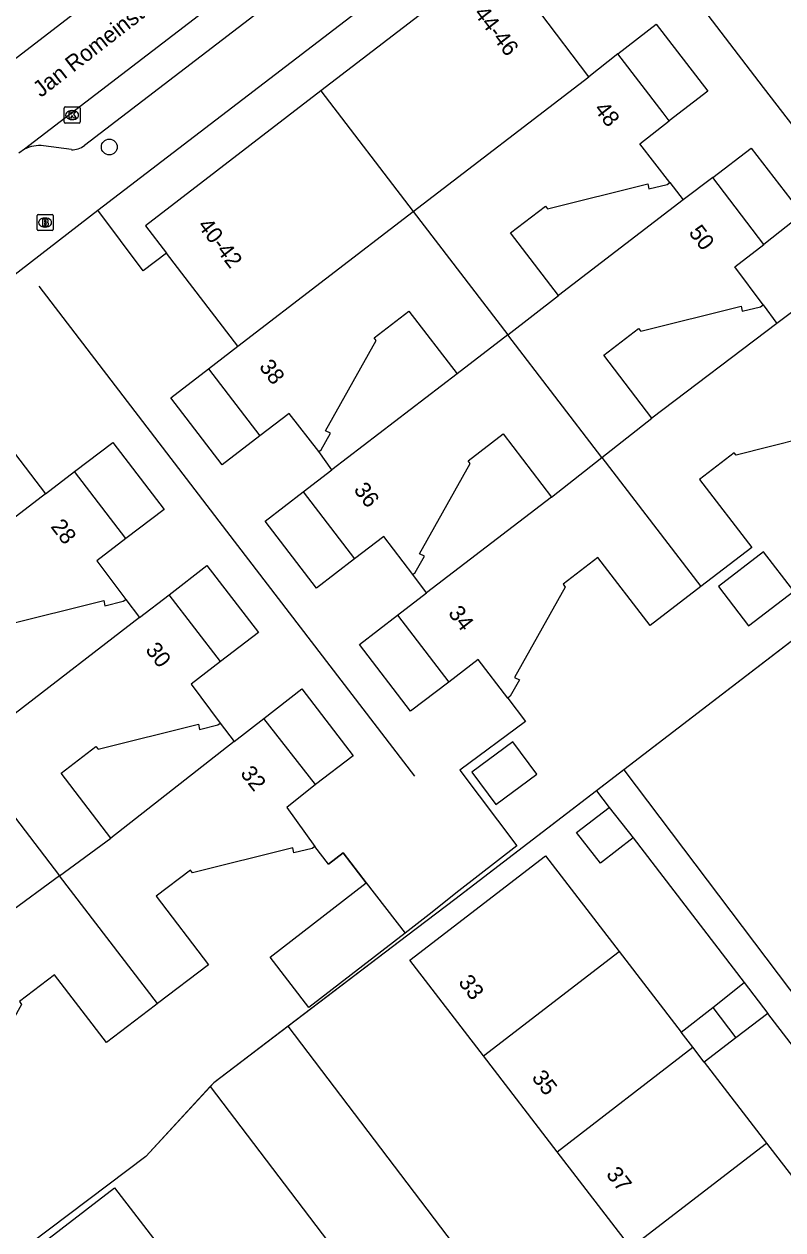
# Model space of a CAD drawing. Extents: x 159353 to 160616, y 385893 to 387321.
# Drawn here: x 160143.4 to 160190.3, y 386736.4 to 386810.9 of the extents above; entities that cross this region are included whole.
import ezdxf

# ---------------------------------------------------------------- set-up
doc = ezdxf.new("R2010")
doc.units = 0
for name, color, linetype in [('IMGEO_Boom', 7, 'Continuous'), ('IMGEO_Brandkraan', 7, 'Continuous'), ('IMGEO_Erf', 7, 'Continuous'), ('IMGEO_Hek', 7, 'Continuous'), ('IMGEO_Kolk', 7, 'Continuous'), ('IMGEO_Lijnafwatering', 7, 'Continuous'), ('IMGEO_Muur', 7, 'Continuous'), ('IMGEO_Openbare_ruimte_label', 7, 'Continuous'), ('IMGEO_Pand', 7, 'Continuous'), ('IMGEO_Pand_nummerreeks', 7, 'Continuous'), ('IMGEO_Rijbaan_lokaal_open', 7, 'Continuous'), ('IMGEO_Voetpad_open', 7, 'Continuous')]:
    doc.layers.add(name, color=color, linetype=linetype)

msp = doc.modelspace()

# ---------------------------------------------------------------- linework, layer by layer
at = {"layer": 'IMGEO_Boom'}
msp.add_circle((160148.688, 386803.306), 0.489, dxfattribs=at)
at = {"layer": 'IMGEO_Brandkraan'}
for p, q in [((160144.221, 386798.212), (160144.221, 386799.064)), ((160144.296, 386799.138), (160145.148, 386799.138)), ((160144.709, 386798.918), (160144.734, 386798.918)), ((160145.222, 386799.064), (160145.222, 386798.212)), ((160145.148, 386798.138), (160144.296, 386798.138)), ((160144.732, 386798.358), (160144.707, 386798.358))]:
    msp.add_line(p, q, dxfattribs=at)
for points in [[(160144.221, 386798.212), (160144.221, 386799.064)], [(160144.296, 386799.138), (160145.148, 386799.138)], [(160145.222, 386799.064), (160145.222, 386798.212)], [(160145.148, 386798.138), (160144.296, 386798.138)], [(160144.569, 386798.838), (160144.569, 386798.438), (160144.782, 386798.438)], [(160144.8, 386798.838), (160144.569, 386798.838)], [(160144.748, 386798.757), (160144.694, 386798.757), (160144.694, 386798.681)], [(160144.694, 386798.681), (160144.747, 386798.681)], [(160144.756, 386798.605), (160144.694, 386798.605), (160144.694, 386798.524)], [(160144.694, 386798.524), (160144.756, 386798.524)]]:
    msp.add_lwpolyline(points, dxfattribs=at)
for centre, radius, start, end in [((160144.298, 386799.062), 0.0765, 91.55205, 178.44795), ((160144.298, 386799.062), 0.0765, 91.55205, 178.44795), ((160145.146, 386799.062), 0.0765, 1.55205, 88.44795), ((160145.146, 386799.062), 0.0765, 1.55205, 88.44795), ((160144.298, 386798.214), 0.0765, 181.55205, 268.44795), ((160144.298, 386798.214), 0.0765, 181.55205, 268.44795), ((160144.749, 386798.719), 0.0379, 267.82845, 90.93552), ((160144.757, 386798.564), 0.0404, 269.87594, 90.50774), ((160144.788, 386798.689), 0.251, 268.66757, 293.53466), ((160144.804, 386798.693), 0.145, 59.4692, 91.53667), ((160144.829, 386798.74), 0.0922, 285.51372, 58.15012), ((160144.834, 386798.548), 0.105, 301.31148, 78.98903), ((160145.146, 386798.214), 0.0765, 271.55205, 358.44795), ((160145.146, 386798.214), 0.0765, 271.55205, 358.44795)]:
    msp.add_arc(centre, radius, start, end, dxfattribs=at)
for centre, major_axis, ratio, start_param, end_param in [((160144.708, 386798.638), (-0.387, 0.002), 0.722429, 4.712389, 7.853982), ((160144.733, 386798.638), (-0.39, 0.002), 0.717154, 1.570796, 4.712389)]:
    msp.add_ellipse(centre, major_axis=major_axis, ratio=ratio, start_param=start_param, end_param=end_param, dxfattribs=at)
at = {"layer": 'IMGEO_Erf'}
for points in [[(160192.069, 386773.695), (160180.497, 386764.821)], [(160178.803, 386763.522), (160170.044, 386756.805), (160167.142, 386754.601), (160159.752, 386748.989)], [(160154.933, 386745.259), (160150.953, 386740.928), (160139.013, 386731.957), (160136.32, 386729.961)]]:
    msp.add_lwpolyline(points, dxfattribs=at)
at = {"layer": 'IMGEO_Hek'}
for points in [[(160210.231, 386787.624), (160170.044, 386756.805), (160167.142, 386754.601)], [(160167.142, 386754.601), (160155.148, 386745.493)], [(160155.148, 386745.493), (160150.953, 386740.928), (160139.013, 386731.957)]]:
    msp.add_lwpolyline(points, dxfattribs=at)
at = {"layer": 'IMGEO_Kolk'}
for p, q in [((160145.89, 386804.853), (160145.89, 386805.705)), ((160145.965, 386805.779), (160146.817, 386805.779)), ((160146.891, 386805.705), (160146.891, 386804.853)), ((160146.401, 386804.999), (160146.376, 386804.999)), ((160146.378, 386805.559), (160146.403, 386805.559)), ((160146.817, 386804.779), (160145.965, 386804.779))]:
    msp.add_line(p, q, dxfattribs=at)
for points in [[(160145.89, 386804.853), (160145.89, 386805.705)], [(160145.965, 386805.779), (160146.817, 386805.779)], [(160146.891, 386805.705), (160146.891, 386804.853)], [(160146.211, 386805.479), (160146.334, 386805.479), (160146.334, 386805.328), (160146.464, 386805.479), (160146.628, 386805.479), (160146.482, 386805.328), (160146.635, 386805.079), (160146.483, 386805.079), (160146.398, 386805.243), (160146.334, 386805.176), (160146.334, 386805.079), (160146.211, 386805.079), (160146.211, 386805.479)], [(160146.817, 386804.779), (160145.965, 386804.779)]]:
    msp.add_lwpolyline(points, dxfattribs=at)
for centre, start, end in [((160145.967, 386805.703), 91.55205, 178.44795), ((160145.967, 386805.703), 91.55205, 178.44795), ((160146.815, 386805.703), 1.55205, 88.44795), ((160146.815, 386805.703), 1.55205, 88.44795), ((160145.967, 386804.855), 181.55205, 268.44795), ((160145.967, 386804.855), 181.55205, 268.44795), ((160146.815, 386804.855), 271.55205, 358.44795), ((160146.815, 386804.855), 271.55205, 358.44795)]:
    msp.add_arc(centre, 0.0765, start, end, dxfattribs=at)
for centre, major_axis, ratio, start_param, end_param in [((160146.377, 386805.279), (-0.387, 0.002), 0.722429, 4.712389, 7.853982), ((160146.402, 386805.279), (-0.39, 0.002), 0.717154, 1.570796, 4.712389)]:
    msp.add_ellipse(centre, major_axis=major_axis, ratio=ratio, start_param=start_param, end_param=end_param, dxfattribs=at)
at = {"layer": 'IMGEO_Lijnafwatering'}
for points in [[(160155.961, 386779.57), (160144.344, 386794.702)], [(160167.577, 386764.437), (160155.961, 386779.57)]]:
    msp.add_lwpolyline(points, dxfattribs=at)
at = {"layer": 'IMGEO_Muur'}
msp.add_lwpolyline([(160162.239, 386759.003), (160163.14, 386759.702), (160164.578, 386757.848)], dxfattribs=at)
at = {"layer": 'IMGEO_Pand'}
for points in [[(160175.313, 386811.647), (160172.605, 386815.091), (160161.765, 386806.768)], [(160178.325, 386807.643), (160175.313, 386811.647)], [(160180.129, 386809.054), (160178.325, 386807.643)], [(160183.304, 386804.919), (160182.917, 386805.423), (160180.129, 386809.054)], [(160167.482, 386799.32), (160178.325, 386807.643)], [(160161.765, 386806.768), (160150.925, 386798.446), (160152.231, 386796.746)], [(160161.765, 386806.768), (160167.482, 386799.32)], [(160183.347, 386801.111), (160181.489, 386803.498), (160183.304, 386804.919)], [(160185.988, 386801.419), (160184.171, 386800.036)], [(160189.153, 386797.288), (160185.988, 386801.419)], [(160176.466, 386794.125), (160173.489, 386798.005), (160175.649, 386799.654), (160175.784, 386799.492), (160181.989, 386801.038), (160182.049, 386800.713), (160183.179, 386800.994), (160183.347, 386801.111)], [(160184.171, 386800.036), (160176.466, 386794.125)], [(160156.642, 386790.999), (160167.482, 386799.32)], [(160167.482, 386799.32), (160173.326, 386791.705)], [(160156.642, 386790.999), (160152.231, 386796.746)], [(160189.109, 386793.553), (160187.348, 386795.896), (160189.153, 386797.288)], [(160173.326, 386791.705), (160176.466, 386794.125)], [(160191.826, 386793.808), (160189.962, 386792.401)], [(160161.637, 386784.484), (160161.787, 386784.605), (160162.355, 386785.621), (160162.057, 386785.764), (160165.177, 386791.347), (160165.055, 386791.519), (160167.213, 386793.171), (160170.187, 386789.285)], [(160182.219, 386786.56), (160179.251, 386790.446), (160181.411, 386792.096), (160181.545, 386791.933), (160187.751, 386793.479), (160187.811, 386793.154), (160188.94, 386793.436), (160189.109, 386793.553)], [(160189.962, 386792.401), (160182.219, 386786.56)], [(160173.326, 386791.705), (160170.187, 386789.285)], [(160179.141, 386784.128), (160173.326, 386791.705)], [(160154.826, 386789.595), (160156.642, 386790.999)], [(160154.826, 386789.595), (160157.988, 386785.47)], [(160170.187, 386789.285), (160162.443, 386783.365)], [(160140.347, 386787.613), (160144.74, 386781.87)], [(160161.637, 386784.484), (160159.818, 386786.847), (160157.988, 386785.47)], [(160179.141, 386784.128), (160182.219, 386786.56)], [(160167.454, 386776.89), (160167.604, 386777.012), (160168.172, 386778.028), (160167.874, 386778.171), (160170.994, 386783.754), (160170.872, 386783.926), (160173.031, 386785.578), (160176.032, 386781.671)], [(160194.995, 386785.898), (160194.839, 386785.785), (160193.711, 386785.499), (160193.649, 386785.824), (160187.449, 386784.258), (160187.314, 386784.419), (160185.169, 386782.77), (160188.402, 386778.566), (160185.263, 386776.151)], [(160176.032, 386781.671), (160179.141, 386784.128)], [(160179.141, 386784.128), (160185.263, 386776.151)], [(160144.74, 386781.87), (160146.544, 386783.258)], [(160149.712, 386779.128), (160146.544, 386783.258)], [(160160.674, 386782.002), (160162.443, 386783.365)], [(160144.74, 386781.87), (160133.908, 386773.551)], [(160160.674, 386782.002), (160163.837, 386777.865)], [(160176.032, 386781.671), (160168.304, 386775.752)], [(160149.712, 386779.128), (160147.913, 386777.732), (160149.706, 386775.357)], [(160167.454, 386776.89), (160165.653, 386779.243), (160163.837, 386777.865)], [(160191.003, 386775.862), (160189.133, 386778.301), (160186.339, 386776.158), (160188.209, 386773.719), (160191.003, 386775.862)], [(160185.263, 386776.151), (160182.123, 386773.736), (160178.896, 386777.941), (160176.738, 386776.289), (160176.86, 386776.117), (160173.74, 386770.534), (160174.038, 386770.391), (160173.47, 386769.375), (160173.32, 386769.253)], [(160142.876, 386768.305), (160139.86, 386772.254), (160142.02, 386773.903), (160142.155, 386773.741), (160148.36, 386775.287), (160148.42, 386774.962), (160149.55, 386775.244), (160149.706, 386775.357)], [(160150.556, 386774.231), (160152.384, 386775.641)], [(160155.568, 386771.524), (160152.384, 386775.641)], [(160166.513, 386774.381), (160168.304, 386775.752)], [(160166.513, 386774.381), (160169.681, 386770.245)], [(160150.556, 386774.231), (160142.876, 386768.305)], [(160155.568, 386771.524), (160153.757, 386770.113), (160155.552, 386767.714)], [(160173.32, 386769.253), (160171.494, 386771.64), (160169.681, 386770.245)], [(160148.774, 386760.595), (160145.706, 386764.612), (160147.866, 386766.261), (160148.001, 386766.099), (160154.206, 386767.645), (160154.266, 386767.32), (160155.395, 386767.601), (160155.552, 386767.714)], [(160156.413, 386766.574), (160158.241, 386768.004)], [(160161.443, 386763.913), (160158.241, 386768.004)], [(160156.413, 386766.574), (160148.774, 386760.595)], [(160173.626, 386766.562), (160171.106, 386764.682), (160172.589, 386762.68), (160175.115, 386764.552), (160173.626, 386766.562)], [(160139.755, 386765.924), (160145.618, 386758.276)], [(160161.443, 386763.913), (160159.657, 386762.495), (160161.386, 386760.083)], [(160181.08, 386760.617), (160179.056, 386759.052), (160177.567, 386760.96), (160179.591, 386762.495)], [(160179.591, 386762.495), (160181.08, 386760.617)], [(160145.618, 386758.276), (160148.774, 386760.595)], [(160161.386, 386760.083), (160161.229, 386759.97), (160160.1, 386759.688), (160160.039, 386760.013), (160153.834, 386758.467), (160153.699, 386758.63), (160151.595, 386757.023), (160154.824, 386752.783), (160151.67, 386750.381)], [(160171.827, 386747.153), (160167.272, 386753.07), (160175.65, 386759.52), (160180.205, 386753.602)], [(160145.618, 386758.276), (160142.422, 386755.927)], [(160151.67, 386750.381), (160145.618, 386758.276)], [(160166.972, 386754.73), (160161.033, 386750.15), (160158.633, 386753.262), (160164.578, 386757.848)], [(160164.578, 386757.848), (160166.972, 386754.73)], [(160171.827, 386747.153), (160180.205, 386753.602)], [(160180.205, 386753.602), (160184.041, 386748.619)], [(160151.67, 386750.381), (160151.552, 386750.291), (160148.515, 386747.978), (160145.299, 386752.157), (160143.141, 386750.505), (160143.263, 386750.332), (160140.143, 386744.75), (160140.441, 386744.607), (160139.873, 386743.591), (160139.723, 386743.469)], [(160185.99, 386750.149), (160187.938, 386751.677)], [(160187.938, 386751.677), (160189.388, 386749.764)], [(160184.041, 386748.619), (160185.99, 386750.149)], [(160185.99, 386750.149), (160187.426, 386748.267)], [(160189.388, 386749.764), (160187.426, 386748.267)], [(160184.76, 386747.684), (160184.041, 386748.619)], [(160187.426, 386748.267), (160185.464, 386746.77)], [(160176.382, 386741.235), (160184.76, 386747.684)], [(160185.464, 386746.77), (160184.76, 386747.684)], [(160176.382, 386741.235), (160171.827, 386747.153)], [(160185.464, 386746.77), (160189.315, 386741.767)], [(160180.936, 386735.318), (160189.315, 386741.767)], [(160189.315, 386741.767), (160193.019, 386736.955)], [(160180.936, 386735.318), (160176.382, 386741.235)], [(160145.113, 386726.601), (160140.567, 386732.504), (160149.019, 386739.009), (160153.564, 386733.088)]]:
    msp.add_lwpolyline(points, dxfattribs=at)
at = {"layer": 'IMGEO_Rijbaan_lokaal_open'}
for points in [[(160074.907, 386756.678), (160120.288, 386791.413), (160167.628, 386827.818), (160197.523, 386850.669), (160202.747, 386854.665), (160204.504, 386856.016)], [(160177.562, 386822.087), (160189.106, 386806.986), (160202.586, 386789.561), (160196.049, 386784.541), (160195.852, 386784.801), (160194.995, 386785.898)], [(160167.519, 386821.63), (160143.456, 386803.176)], [(160180.129, 386809.054), (160182.493, 386810.895), (160185.683, 386806.754), (160183.304, 386804.919)], [(160143.456, 386803.176), (160143.107, 386802.929)], [(160185.988, 386801.419), (160188.361, 386803.238), (160191.529, 386799.152), (160189.153, 386797.288)], [(160183.347, 386801.111), (160184.171, 386800.036)], [(160138.931, 386792.426), (160147.987, 386799.4)], [(160152.231, 386796.746), (160150.778, 386795.661), (160147.987, 386799.4)], [(160189.109, 386793.553), (160189.962, 386792.401)], [(160157.988, 386785.47), (160155.657, 386783.676), (160152.492, 386787.818), (160154.826, 386789.595)], [(160146.544, 386783.258), (160148.918, 386785.054), (160152.076, 386780.918), (160149.712, 386779.128)], [(160162.443, 386783.365), (160161.637, 386784.484)], [(160163.837, 386777.865), (160161.494, 386776.057), (160158.33, 386780.183), (160160.674, 386782.002)], [(160152.384, 386775.641), (160154.724, 386777.44), (160157.913, 386773.31), (160155.568, 386771.524)], [(160168.304, 386775.752), (160167.454, 386776.89)], [(160149.706, 386775.357), (160150.556, 386774.231)], [(160169.681, 386770.245), (160167.316, 386768.455), (160164.15, 386772.563), (160166.513, 386774.381)], [(160158.241, 386768.004), (160160.588, 386769.821), (160163.758, 386765.684), (160161.443, 386763.913)], [(160173.32, 386769.253), (160174.424, 386767.819), (160170.355, 386764.804), (160173.883, 386760.126), (160170.294, 386757.342), (160168.452, 386755.896), (160166.972, 386754.73)], [(160155.552, 386767.714), (160156.413, 386766.574)], [(160164.578, 386757.848), (160163.14, 386759.702), (160162.239, 386759.003), (160161.386, 386760.083)], [(160159.752, 386748.989), (160155.148, 386745.493), (160154.933, 386745.259)], [(160183.962, 386717.123), (160159.752, 386748.989)], [(160154.933, 386745.259), (160179.093, 386713.479)]]:
    msp.add_lwpolyline(points, dxfattribs=at)
at = {"layer": 'IMGEO_Voetpad_open'}
for points in [[(160166.162, 386817.968), (160147.15, 386803.394)], [(160147.987, 386799.4), (160171.881, 386817.709)], [(160146.349, 386803.142), (160144.618, 386803.382)], [(160180.497, 386764.821), (160178.803, 386763.522)], [(160180.497, 386764.821), (160197.342, 386742.518)], [(160178.803, 386763.522), (160179.591, 386762.495)], [(160181.08, 386760.617), (160187.938, 386751.677)], [(160196.917, 386740.013), (160189.388, 386749.764)]]:
    msp.add_lwpolyline(points, dxfattribs=at)
for centre, radius, start, end in [((160144.409, 386801.182), 2.21, 84.56683, 115.53913), ((160146.438, 386804.257), 1.119, 265.42549, 309.50237)]:
    msp.add_arc(centre, radius, start, end, dxfattribs=at)

# ---------------------------------------------------------------- texts
at = {"layer": 'IMGEO_Openbare_ruimte_label'}
msp.add_text('Jan Romeinstraat', height=1, rotation=37.80965, dxfattribs=at).set_placement((160144.459, 386806.332))
at = {"layer": 'IMGEO_Pand_nummerreeks'}
for s, rotation, p in [('44-46', 307.52362, (160171.191, 386811.546)), ('48', 307.52036, (160178.615, 386805.64)), ('40-42', 307.51571, (160154.107, 386798.44)), ('50', 307.45903, (160184.468, 386798.01)), ('38', 307.46788, (160157.908, 386789.717)), ('36', 307.39235, (160163.757, 386782.118)), ('28', 307.48734, (160145.026, 386779.848)), ('34', 307.44714, (160169.597, 386774.499)), ('30', 307.71584, (160150.879, 386772.225)), ('32', 308.04593, (160156.747, 386764.591)), ('33', 307.58656, (160170.225, 386751.693)), ('35', 307.58656, (160174.76, 386745.8)), ('37', 307.58656, (160179.359, 386739.827))]:
    msp.add_text(s, height=1, rotation=rotation, dxfattribs=at).set_placement(p)

doc.saveas('drawing.dxf')
